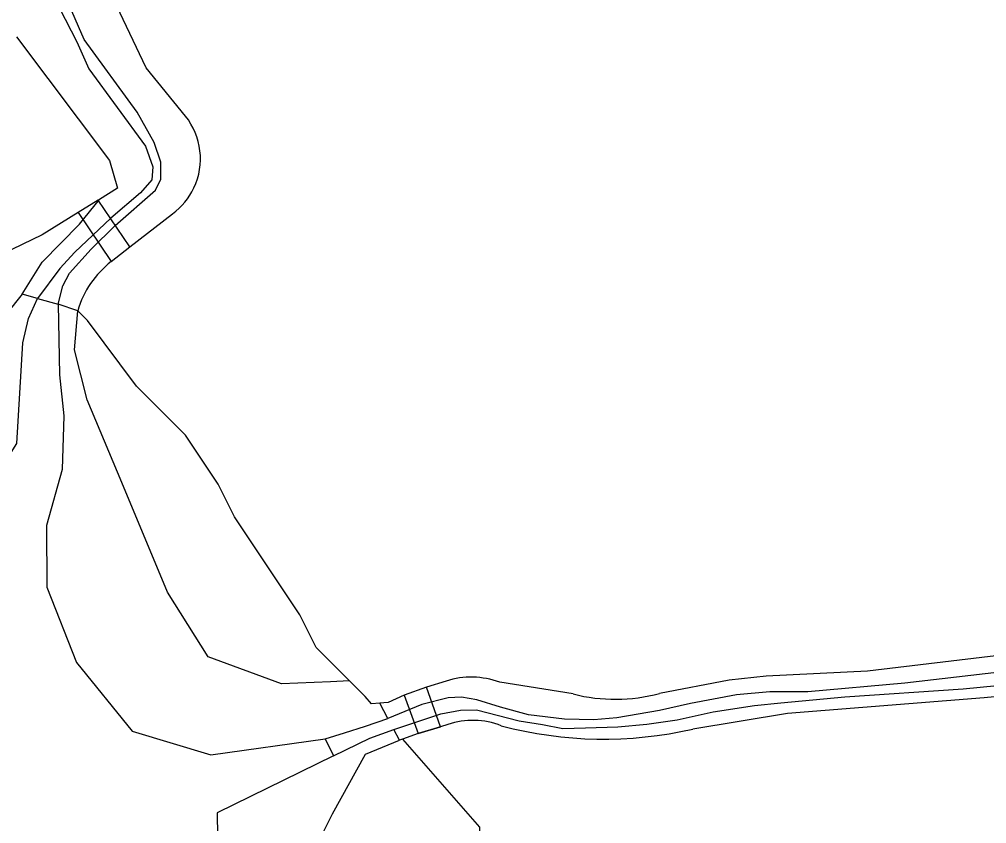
# Model space of a CAD drawing. Extents: x 162880 to 165536, y 384011 to 385179.
# Drawn here: x 163406.8 to 163466, y 384450.2 to 384499.4 of the extents above; entities that cross this region are included whole.
import ezdxf

# ---------------------------------------------------------------- set-up
doc = ezdxf.new("R2010")
doc.units = 0
for name, color, linetype in [('IMGEO_Dek', 7, 'Continuous'), ('IMGEO_Grasland_agrarisch', 7, 'Continuous'), ('IMGEO_Groenvoorziening', 7, 'Continuous'), ('IMGEO_Loofbos', 7, 'Continuous'), ('IMGEO_Meer_plas_ven_vijver', 7, 'Continuous'), ('IMGEO_Oever', 7, 'Continuous'), ('IMGEO_Voetpad_gesloten', 7, 'Continuous'), ('IMGEO_Waterloop', 7, 'Continuous')]:
    doc.layers.add(name, color=color, linetype=linetype)

msp = doc.modelspace()

# ---------------------------------------------------------------- linework, layer by layer
at = {"layer": 'IMGEO_Dek'}
for points in [[(163411.65, 384488.375), (163410.418, 384487.612), (163412.448, 384484.616), (163413.593, 384485.508)], [(163431.743, 384458.565), (163430.389, 384458.085), (163431.228, 384455.73), (163432.599, 384456.151)]]:
    msp.add_lwpolyline(points, close=True, dxfattribs=at)
at = {"layer": 'IMGEO_Grasland_agrarisch'}
for points in [[(163407.001, 384482.62), (163408.208, 384484.572), (163410.499, 384486.902), (163411.72, 384488.418)], [(163407.001, 384482.62), (163401.624, 384475.918), (163397.213, 384472.976), (163393.169, 384472.011), (163387.609, 384465.713), (163388.436, 384460.979), (163393.72, 384450.452), (163397.948, 384440.753), (163399.051, 384436.616), (163398.821, 384432.663), (163397.489, 384430.824), (163390.458, 384425.86), (163373.685, 384418.597), (163367.482, 384414.874), (163366.379, 384409.45), (163368.263, 384402.647), (163372.445, 384393.316), (163376.372, 384390.807)], [(163377.571, 384391.429), (163382.825, 384397.527), (163385.976, 384398.831), (163393.529, 384401.958), (163407.482, 384408.714), (163414.696, 384412.208), (163426.093, 384418.689), (163431.791, 384422.504), (163434.64, 384427.147), (163437.213, 384436.34), (163435.972, 384440.523), (163432.985, 384442.04), (163427.471, 384443.189), (163425.036, 384446.039), (163425.036, 384448.914), (163426.001, 384450.82), (163428.012, 384454.481), (163430.096, 384455.339)], [(163430.274, 384455.401), (163430.096, 384455.339)]]:
    msp.add_lwpolyline(points, dxfattribs=at)
at = {"layer": 'IMGEO_Groenvoorziening'}
msp.add_lwpolyline([(163427.036, 384458.964), (163425.863, 384458.91), (163422.876, 384458.772), (163418.373, 384460.427), (163415.891, 384464.387), (163413.088, 384471.091), (163410.974, 384476.147), (163410.205, 384479.221), (163410.393, 384481.607)], dxfattribs=at)
at = {"layer": 'IMGEO_Loofbos'}
for points in [[(163416.992, 384493.52), (163414.587, 384496.477), (163412.58, 384500.684)], [(163406.638, 384498.369), (163412.342, 384490.789), (163412.828, 384489.105), (163411.72, 384488.418)], [(163411.72, 384488.418), (163411.65, 384488.375), (163410.418, 384487.612), (163408.212, 384486.245), (163404.53, 384484.468), (163404.063, 384484.177), (163403.331, 384483.72), (163399.819, 384482.199), (163398.698, 384481.518), (163394.668, 384479.845), (163393.247, 384479), (163389.369, 384477.472), (163386.052, 384475.62), (163379.743, 384473.124), (163377.615, 384471.95)], [(163412.448, 384484.616), (163413.593, 384485.508), (163416.206, 384487.545)], [(163427.036, 384458.964), (163425, 384461), (163424, 384463), (163420, 384469), (163419, 384471), (163417, 384474), (163414, 384477), (163411, 384481), (163410.393, 384481.607)], [(163479.202, 384462.68), (163474.067, 384461.867), (163467.107, 384460.556), (163458.754, 384459.557), (163452.544, 384459.24), (163450.28, 384458.998), (163446.004, 384458.195)], [(163484.902, 384461.344), (163472.048, 384458.505), (163465.896, 384457.92), (163453.858, 384456.966), (163448.053, 384456.013)], [(163428.892, 384457.587), (163428.386, 384457.558), (163428, 384458), (163427.036, 384458.964)], [(163432.953, 384458.943), (163431.743, 384458.565), (163430.389, 384458.085), (163429.396, 384457.639), (163429.144, 384457.61), (163428.892, 384457.587)], [(163440.734, 384458.158), (163436.233, 384458.873)], [(163433.056, 384456.292), (163432.599, 384456.151), (163431.228, 384455.73), (163430.274, 384455.401)], [(163430.274, 384455.401), (163435, 384450), (163435, 384449), (163438, 384449), (163440, 384448), (163445, 384448), (163450, 384449), (163456.631, 384438.913), (163453.612, 384437.161), (163452.693, 384434.423), (163455.223, 384428.073)]]:
    msp.add_lwpolyline(points, dxfattribs=at)
for centre, radius, start, end in [((163413.728, 384490.908), 4.18, 334.68854, 38.66614), ((163413.729, 384490.915), 4.182, 306.31717, 334.60297), ((163416.028, 384479.965), 5.87, 127.58588, 163.75179), ((163434.493, 384454.227), 4.961, 69.46767, 108.08715), ((163443.299, 384468.141), 10.308, 255.59069, 285.21382), ((163434.584, 384451.792), 4.753, 68.5119, 108.7544), ((163442.594, 384479.752), 24.358, 255.08578, 282.95049)]:
    msp.add_arc(centre, radius, start, end, dxfattribs=at)
at = {"layer": 'IMGEO_Meer_plas_ven_vijver'}
for points in [[(163376.372, 384390.807), (163375.807, 384391.922), (163375.7, 384391.868), (163372.906, 384400.903), (163370.593, 384409.618), (163374.941, 384414.33), (163400.928, 384427.146), (163405.069, 384432.117), (163406.156, 384435.793), (163405.276, 384440.816), (163399.498, 384452.175), (163395.371, 384461.2), (163394.987, 384463.804), (163395.904, 384465.816), (163399.749, 384468.242), (163404.955, 384470.787), (163406.671, 384473.479), (163407.031, 384479.652), (163407.378, 384481.135), (163407.923, 384482.362)], [(163409.196, 384482.005), (163409.277, 384477.692), (163409.54, 384475.178), (163409.434, 384471.885), (163408.483, 384468.47), (163408.512, 384464.683), (163410.311, 384460.073), (163413.728, 384455.878), (163418.542, 384454.429), (163425.538, 384455.415)], [(163426.048, 384454.377), (163418.93, 384450.882), (163419.034, 384443.736), (163420.949, 384440.992), (163430.384, 384434.61), (163427.433, 384426.169), (163423.24, 384425.652), (163409.847, 384415.517), (163395.885, 384410.398), (163393.452, 384408.404), (163382.737, 384402.812), (163379.868, 384400.144), (163377.156, 384392.615), (163377.047, 384392.564), (163377.571, 384391.429)]]:
    msp.add_lwpolyline(points, dxfattribs=at)
at = {"layer": 'IMGEO_Oever'}
for points in [[(163407.923, 384482.362), (163407.001, 384482.62)], [(163410.393, 384481.607), (163409.196, 384482.005)], [(163429.387, 384456.662), (163428.892, 384457.587)], [(163430.096, 384455.339), (163429.739, 384455.979)]]:
    msp.add_lwpolyline(points, dxfattribs=at)
at = {"layer": 'IMGEO_Voetpad_gesloten'}
for points in [[(163411.65, 384488.375), (163410.418, 384487.612), (163412.448, 384484.616), (163413.593, 384485.508), (163411.65, 384488.375)], [(163431.743, 384458.565), (163430.389, 384458.085), (163431.228, 384455.73), (163432.599, 384456.151), (163431.743, 384458.565)]]:
    msp.add_lwpolyline(points, dxfattribs=at)
at = {"layer": 'IMGEO_Waterloop'}
for points in [[(163409.285, 384500.111), (163410.33, 384498.057), (163411.077, 384496.415), (163414.549, 384491.673), (163414.997, 384490.404), (163414.941, 384489.62), (163414.241, 384488.817), (163412.421, 384487.268), (163410.218, 384485.196), (163409.294, 384484.198), (163407.923, 384482.362)], [(163409.196, 384482.005), (163409.472, 384483.124), (163409.882, 384483.908), (163411.226, 384485.364), (163412.682, 384486.82), (163415.146, 384488.985), (163415.482, 384489.657), (163415.482, 384490.703), (163415.072, 384491.897), (163414.026, 384493.764), (163410.778, 384498.207), (163409.882, 384500.26)], [(163407.923, 384482.362), (163409.196, 384482.005)], [(163469.983, 384459.861), (163461.023, 384458.816), (163455.087, 384458.293), (163452.773, 384458.293), (163450.72, 384458.107), (163447.92, 384457.584), (163446.016, 384457.136), (163443.402, 384456.688), (163441.984, 384456.576), (163440.192, 384456.613), (163437.989, 384456.875), (163436.272, 384457.341), (163434.835, 384457.803), (163433.883, 384457.957), (163433.08, 384457.92), (163431.456, 384457.509), (163429.387, 384456.662)], [(163429.739, 384455.979), (163432.632, 384456.949), (163433.827, 384457.173), (163434.816, 384457.192), (163437.429, 384456.52), (163438.848, 384456.296), (163440.098, 384456.053), (163441.48, 384456.091), (163443.458, 384456.147), (163445.232, 384456.315), (163447.098, 384456.576), (163449.301, 384457.061), (163451.821, 384457.453), (163453.445, 384457.621), (163457.355, 384457.976), (163464.607, 384458.48), (163469.61, 384458.965)], [(163425.538, 384455.415), (163426.717, 384455.788), (163428.007, 384456.193), (163429.387, 384456.662)], [(163426.048, 384454.377), (163428.283, 384455.456), (163429.739, 384455.979)], [(163425.538, 384455.415), (163426.048, 384454.377)]]:
    msp.add_lwpolyline(points, dxfattribs=at)

doc.saveas('drawing.dxf')
